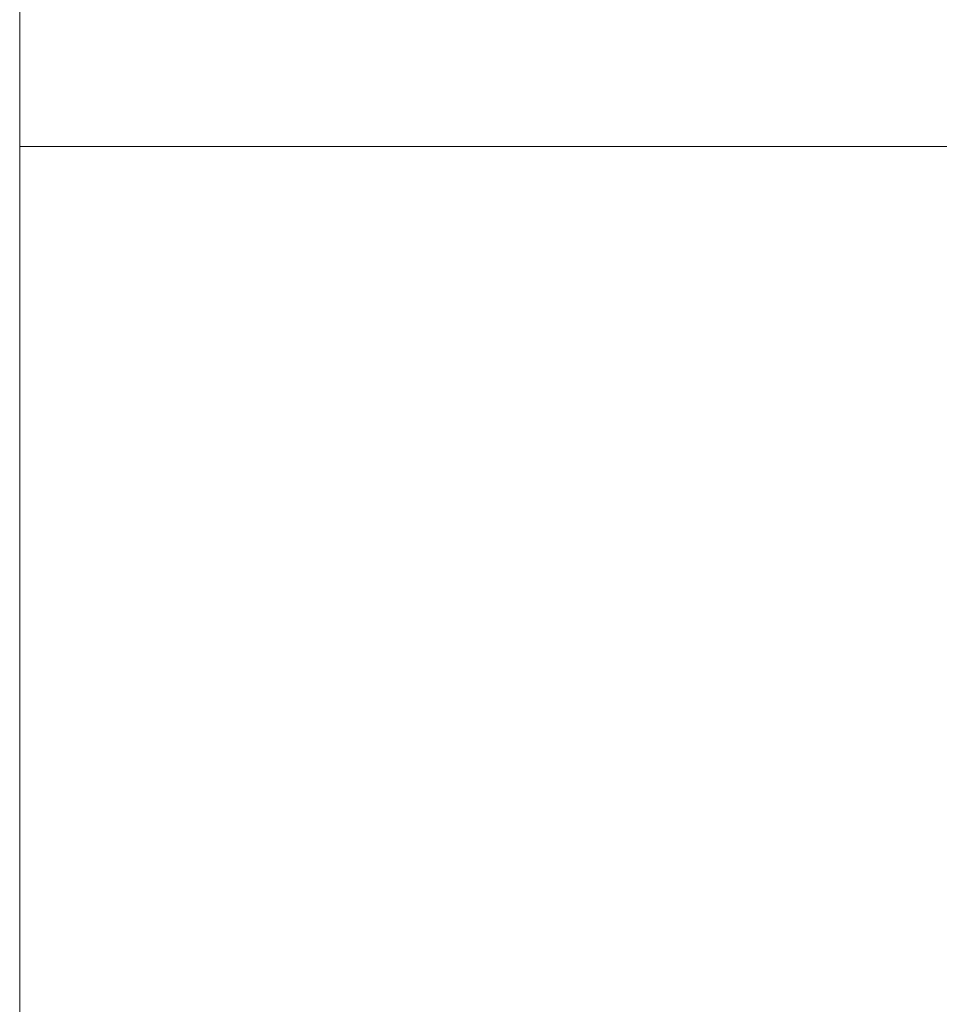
# Model space of a CAD drawing. Header units: millimetres. Extents: x 321 to 585, y -277 to 9.
# Tile 257 of 656: x 477.639 to 477.891, y -195.796 to -195.525. Entities that reach past the tile are written whole.
import ezdxf

# ---------------------------------------------------------------- set-up
doc = ezdxf.new("R2010")
doc.units = ezdxf.units.MM
doc.header["$MEASUREMENT"] = 0
doc.layers.add('IFC-Elemento construtivo genérico-Contorno', color=253, linetype='Continuous', lineweight=5)
doc.layers.add('IFC-Elemento de mobília-Contorno', color=152, linetype='Continuous', lineweight=5)

msp = doc.modelspace()

# ---------------------------------------------------------------- linework, layer by layer
at = {"layer": 'IFC-Elemento construtivo genérico-Contorno', "lineweight": 5}
for p, q in [((477.63887, -195.56709), (477.63887, -195.56027)), ((477.63887, -195.56027), (478.03166, -195.56027)), ((477.63887, -195.58707), (477.63887, -195.56709)), ((477.63887, -195.61887), (477.63887, -195.58707)), ((477.63887, -195.66027), (477.63887, -195.61887)), ((477.63887, -195.70852), (477.63887, -195.66027)), ((477.63887, -195.76027), (477.63887, -195.70852)), ((477.63887, -196.40027), (477.63887, -195.76027))]:
    msp.add_line(p, q, dxfattribs=at)
at = {"layer": 'IFC-Elemento de mobília-Contorno', "color": 7, "lineweight": 5}
msp.add_line((477.63888, -195.56027), (477.63888, -194.61512), dxfattribs=at)

doc.saveas('drawing.dxf')
